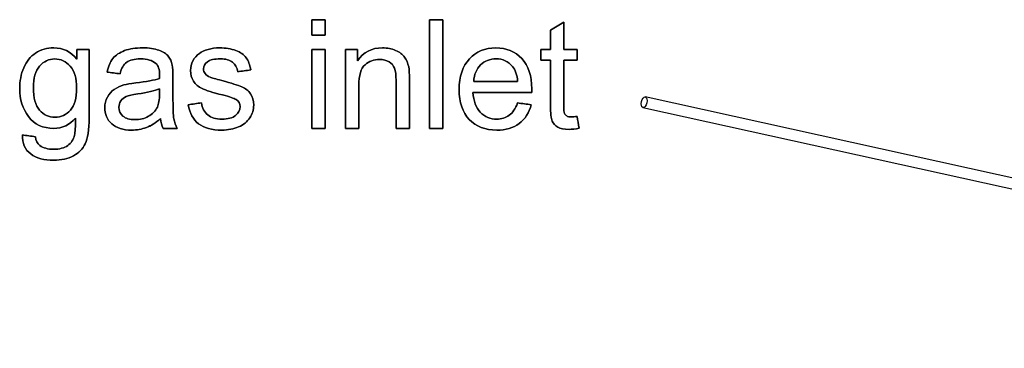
# Model space of a CAD drawing. Header units: inches. Extents: x 0 to 17820, y -10 to 12600.
# Tile 321 of 339: x 10736 to 11642, y 10503 to 10806. Entities that reach past the tile are written whole.
import ezdxf

# ---------------------------------------------------------------- set-up
doc = ezdxf.new("R2010")
doc.units = ezdxf.units.IN
doc.layers.add('1', color=7, linetype='Continuous', true_color=0xffffff)
doc.layers.add('254', color=7, linetype='Continuous', true_color=0xffffff)

msp = doc.modelspace()

# ---------------------------------------------------------------- linework, layer by layer
at = {"layer": '1', "color": 2, "linetype": 'Continuous', "lineweight": 25}
for points, knots in [([(11004.346, 10805.901), (11004.346, 10801.194), (11004.346, 10796.487), (11004.346, 10791.78), (11008.439, 10791.78), (11012.532, 10791.78), (11016.626, 10791.78), (11016.626, 10796.487), (11016.626, 10801.194), (11016.626, 10805.901), (11012.532, 10805.901), (11008.439, 10805.901), (11004.346, 10805.901)], [0, 0, 0, 0, 0.2674419, 0.2674419, 0.2674419, 0.5, 0.5, 0.5, 0.7674419, 0.7674419, 0.7674419, 1, 1, 1, 1]), ([(11112.712, 10805.901), (11112.712, 10772.568), (11112.712, 10739.234), (11112.712, 10705.901), (11116.805, 10705.901), (11120.898, 10705.901), (11124.991, 10705.901), (11124.991, 10739.234), (11124.991, 10772.568), (11124.991, 10805.901), (11120.898, 10805.901), (11116.805, 10805.901), (11112.712, 10805.901)], [0, 0, 0, 0, 0.4453178, 0.4453178, 0.4453178, 0.5, 0.5, 0.5, 0.9453178, 0.9453178, 0.9453178, 1, 1, 1, 1]), ([(11250.291, 10706.029), (11249.703, 10709.645), (11249.115, 10713.26), (11248.526, 10716.876), (11246.301, 10716.569), (11244.51, 10716.415), (11241.312, 10716.415), (11239.931, 10716.697), (11238.933, 10717.285), (11237.961, 10717.873), (11237.27, 10718.666), (11236.835, 10719.69), (11236.4, 10720.687), (11236.17, 10722.939), (11236.17, 10740.556), (11236.17, 10754.669), (11236.17, 10768.782), (11240.289, 10768.782), (11244.408, 10768.782), (11248.526, 10768.782), (11248.526, 10771.971), (11248.526, 10775.16), (11248.526, 10778.349), (11244.408, 10778.349), (11240.289, 10778.349), (11236.17, 10778.349), (11236.17, 10786.783), (11236.17, 10795.216), (11236.17, 10803.65), (11232.103, 10801.194), (11228.035, 10798.738), (11223.968, 10796.282), (11223.968, 10790.305), (11223.968, 10784.327), (11223.968, 10778.349), (11220.966, 10778.349), (11217.964, 10778.349), (11214.963, 10778.349), (11214.963, 10775.16), (11214.963, 10771.971), (11214.963, 10768.782), (11217.964, 10768.782), (11220.966, 10768.782), (11223.968, 10768.782), (11223.968, 10754.891), (11223.968, 10741), (11223.968, 10719.741), (11224.479, 10714.906), (11226.484, 10710.331), (11228.189, 10708.459), (11233.1, 10705.645), (11236.554, 10704.955), (11243.742, 10704.955), (11246.838, 10705.313), (11250.291, 10706.029)], [0, 0, 0, 0, 0.0386761, 0.0386761, 0.0386761, 0.0577559, 0.0577559, 0.0828422, 0.0828422, 0.0828422, 0.0958056, 0.0958056, 0.0958056, 0.1230287, 0.1230287, 0.2326499, 0.2326499, 0.2326499, 0.27195, 0.27195, 0.27195, 0.3023811, 0.3023811, 0.3023811, 0.3416811, 0.3416811, 0.3416811, 0.4221527, 0.4221527, 0.4221527, 0.4674902, 0.4674902, 0.4674902, 0.5245282, 0.5245282, 0.5245282, 0.5531692, 0.5531692, 0.5531692, 0.5836003, 0.5836003, 0.5836003, 0.6122413, 0.6122413, 0.6122413, 0.7447875, 0.7447875, 0.8150882, 0.8150882, 0.8860521, 0.8860521, 0.9570161, 0.9570161, 1, 1, 1, 1]), ([(10749.908, 10698.124), (10745.925, 10698.712), (10741.943, 10699.301), (10737.961, 10699.889), (10737.782, 10692.087), (10740.34, 10686.228), (10750.982, 10678.452), (10757.966, 10676.507), (10773.878, 10676.507), (10780.018, 10677.863), (10789.964, 10683.321), (10793.602, 10687.047), (10798.207, 10696.461), (10799.358, 10704.443), (10799.358, 10736.599), (10799.358, 10757.474), (10799.358, 10778.349), (10795.58, 10778.349), (10791.803, 10778.349), (10788.025, 10778.349), (10788.025, 10775.433), (10788.025, 10772.517), (10788.025, 10769.6), (10782.474, 10776.533), (10775.439, 10779.986), (10760.473, 10779.986), (10754.896, 10778.375), (10745.38, 10772.03), (10741.747, 10767.502), (10736.771, 10755.806), (10735.505, 10749.442), (10735.505, 10732.481), (10738.242, 10723.86), (10749.14, 10709.483), (10756.866, 10705.901), (10774.825, 10705.901), (10781.502, 10709.048), (10786.874, 10715.392), (10786.925, 10707.385), (10786.618, 10702.115), (10784.922, 10695.536), (10782.806, 10692.343), (10776.615, 10687.789), (10772.241, 10686.663), (10761.266, 10686.663), (10757.096, 10687.789), (10751.782, 10691.763), (10750.394, 10694.44), (10749.908, 10698.124)], [0, 0, 0, 0, 0.0346674, 0.0346674, 0.0346674, 0.0920587, 0.0920587, 0.14945, 0.14945, 0.1976723, 0.1976723, 0.2456003, 0.2456003, 0.2935283, 0.2935283, 0.3822114, 0.3822114, 0.3822114, 0.4068085, 0.4068085, 0.4068085, 0.4257978, 0.4257978, 0.4257978, 0.4788047, 0.4788047, 0.5186392, 0.5186392, 0.5584738, 0.5584738, 0.5985193, 0.5985193, 0.6568077, 0.6568077, 0.7150962, 0.7150962, 0.7619967, 0.7619967, 0.7619967, 0.7961642, 0.7961642, 0.8525884, 0.8525884, 0.9090126, 0.9090126, 0.9611354, 0.9611354, 1, 1, 1, 1]), ([(10852.055, 10706.647), (10856.252, 10708.229), (10860.627, 10710.966), (10865.18, 10714.829), (10865.538, 10711.427), (10866.357, 10708.434), (10867.636, 10705.901), (10871.908, 10705.901), (10876.18, 10705.901), (10880.453, 10705.901), (10878.918, 10708.664), (10877.869, 10711.58), (10876.845, 10717.622), (10876.564, 10724.832), (10876.564, 10741.724), (10876.564, 10747.182), (10876.564, 10758.088), (10876.36, 10761.849), (10875.95, 10763.947), (10875.234, 10767.323), (10873.955, 10770.086), (10870.335, 10774.522), (10867.483, 10776.328), (10859.734, 10779.253), (10854.717, 10779.986), (10842.31, 10779.986), (10836.81, 10779.117), (10827.365, 10775.729), (10823.737, 10773.284), (10821.256, 10770.112), (10818.749, 10766.965), (10816.958, 10762.821), (10815.858, 10757.679), (10819.857, 10757.133), (10823.857, 10756.587), (10827.856, 10756.042), (10829.186, 10761.184), (10831.207, 10764.765), (10836.733, 10768.807), (10840.98, 10769.805), (10852.952, 10769.805), (10857.608, 10768.423), (10863.069, 10763.628), (10864.234, 10760.084), (10864.234, 10754.635), (10864.208, 10753.56), (10864.157, 10751.872), (10859.475, 10750.235), (10852.159, 10748.828), (10837.397, 10747.073), (10833.766, 10746.448), (10831.335, 10745.809), (10828.061, 10744.888), (10825.119, 10743.558), (10819.912, 10739.984), (10817.777, 10737.648), (10814.564, 10731.784), (10813.735, 10728.541), (10813.735, 10718.948), (10815.884, 10713.985), (10824.428, 10706.208), (10830.542, 10704.264), (10843.333, 10704.264), (10847.836, 10705.057), (10852.055, 10706.647)], [0, 0, 0, 0, 0.0765039, 0.0765039, 0.0765039, 0.1223348, 0.1223348, 0.1223348, 0.1854242, 0.1854242, 0.1854242, 0.2310898, 0.2310898, 0.2768206, 0.2768206, 0.2986459, 0.2986459, 0.3204371, 0.3204371, 0.3204371, 0.351304, 0.351304, 0.3819584, 0.3819584, 0.4127907, 0.4127907, 0.4437503, 0.4437503, 0.4749126, 0.4749126, 0.4749126, 0.5152084, 0.5152084, 0.5152084, 0.5508908, 0.5508908, 0.5508908, 0.5880256, 0.5880256, 0.6251605, 0.6251605, 0.6649244, 0.6649244, 0.6941768, 0.6941768, 0.696714, 0.696714, 0.696714, 0.7608957, 0.7608957, 0.7924142, 0.7924142, 0.7924142, 0.8204189, 0.8204189, 0.8482961, 0.8482961, 0.875987, 0.875987, 0.9235432, 0.9235432, 0.9710993, 0.9710993, 1, 1, 1, 1]), ([(10902.837, 10729.436), (10898.786, 10728.797), (10894.736, 10728.157), (10890.685, 10727.518), (10892.041, 10719.843), (10895.188, 10714.036), (10905.063, 10706.208), (10912.251, 10704.264), (10927.344, 10704.264), (10932.435, 10705.261), (10941.44, 10709.201), (10944.894, 10711.99), (10949.64, 10719.237), (10950.854, 10723.092), (10950.854, 10731.355), (10949.882, 10734.86), (10947.912, 10737.674), (10945.968, 10740.513), (10943.256, 10742.662), (10936.391, 10745.583), (10930.338, 10747.497), (10915.648, 10751.441), (10912.046, 10752.511), (10910.818, 10752.972), (10908.67, 10753.842), (10907.109, 10754.916), (10906.111, 10756.246), (10905.114, 10757.525), (10904.602, 10758.958), (10904.602, 10763.051), (10905.804, 10765.226), (10910.63, 10768.973), (10914.656, 10769.882), (10925.068, 10769.882), (10928.751, 10768.833), (10933.993, 10764.66), (10935.582, 10761.747), (10936.119, 10758.012), (10940.118, 10758.557), (10944.118, 10759.103), (10948.117, 10759.649), (10947.35, 10764.33), (10945.943, 10768.065), (10941.862, 10773.677), (10938.677, 10775.893), (10930.082, 10779.168), (10925.093, 10779.986), (10915.628, 10779.986), (10912.098, 10779.5), (10905.504, 10777.507), (10902.888, 10776.328), (10900.995, 10774.921), (10898.437, 10773.105), (10896.416, 10770.828), (10894.958, 10768.065), (10893.474, 10765.328), (10892.732, 10762.335), (10892.732, 10755.556), (10893.627, 10752.307), (10897.227, 10746.444), (10899.869, 10744.146), (10906.818, 10740.825), (10913.07, 10738.876), (10928.751, 10734.911), (10932.921, 10733.53), (10937.023, 10730.857), (10938.242, 10728.669), (10938.242, 10722.785), (10936.861, 10720.099), (10931.423, 10715.482), (10927.217, 10714.369), (10915.986, 10714.369), (10911.637, 10715.648), (10905.423, 10720.843), (10903.502, 10724.576), (10902.837, 10729.436)], [0, 0, 0, 0, 0.0404895, 0.0404895, 0.0404895, 0.1071351, 0.1071351, 0.1737806, 0.1737806, 0.2139853, 0.2139853, 0.2541899, 0.2541899, 0.2941967, 0.2941967, 0.3349535, 0.3349535, 0.3349535, 0.3675238, 0.3675238, 0.4001824, 0.4001824, 0.422844, 0.422844, 0.422844, 0.4393558, 0.4393558, 0.4393558, 0.4525638, 0.4525638, 0.473441, 0.473441, 0.4944569, 0.4944569, 0.5123205, 0.5123205, 0.5299935, 0.5299935, 0.5299935, 0.5618603, 0.5618603, 0.5618603, 0.5937182, 0.5937182, 0.6253869, 0.6253869, 0.6570557, 0.6570557, 0.6781682, 0.6781682, 0.6992358, 0.6992358, 0.6992358, 0.7229391, 0.7229391, 0.7229391, 0.7469068, 0.7469068, 0.7733472, 0.7733472, 0.8000596, 0.8000596, 0.8266961, 0.8266961, 0.8464466, 0.8464466, 0.8746802, 0.8746802, 0.9060222, 0.9060222, 0.9375362, 0.9375362, 0.968907, 0.968907, 1, 1, 1, 1]), ([(11004.346, 10778.349), (11004.346, 10754.2), (11004.346, 10730.05), (11004.346, 10705.901), (11008.439, 10705.901), (11012.532, 10705.901), (11016.626, 10705.901), (11016.626, 10730.05), (11016.626, 10754.2), (11016.626, 10778.349), (11012.532, 10778.349), (11008.439, 10778.349), (11004.346, 10778.349)], [0, 0, 0, 0, 0.4275362, 0.4275362, 0.4275362, 0.5, 0.5, 0.5, 0.9275362, 0.9275362, 0.9275362, 1, 1, 1, 1]), ([(11035.3, 10778.349), (11035.3, 10754.2), (11035.3, 10730.05), (11035.3, 10705.901), (11039.394, 10705.901), (11043.487, 10705.901), (11047.58, 10705.901), (11047.58, 10719.093), (11047.58, 10732.285), (11047.58, 10754.737), (11049.473, 10761.03), (11057.082, 10767.669), (11061.599, 10769.344), (11070.092, 10769.344), (11072.932, 10768.602), (11077.825, 10765.646), (11079.506, 10763.665), (11080.453, 10761.184), (11081.425, 10758.702), (11081.885, 10754.967), (11081.885, 10735.286), (11081.885, 10720.594), (11081.885, 10705.901), (11085.978, 10705.901), (11090.071, 10705.901), (11094.165, 10705.901), (11094.165, 10720.747), (11094.165, 10735.593), (11094.165, 10756.118), (11093.934, 10760.109), (11093.499, 10762.386), (11092.758, 10765.891), (11091.478, 10768.909), (11087.834, 10773.992), (11085.109, 10776.047), (11077.801, 10779.215), (11073.776, 10779.986), (11059.347, 10779.986), (11051.673, 10775.996), (11046.352, 10768.04), (11046.352, 10771.476), (11046.352, 10774.913), (11046.352, 10778.349), (11042.668, 10778.349), (11038.984, 10778.349), (11035.3, 10778.349)], [0, 0, 0, 0, 0.1641372, 0.1641372, 0.1641372, 0.191957, 0.191957, 0.191957, 0.2816181, 0.2816181, 0.3445605, 0.3445605, 0.4072634, 0.4072634, 0.4466064, 0.4466064, 0.4856496, 0.4856496, 0.4856496, 0.5169313, 0.5169313, 0.6090651, 0.6090651, 0.6090651, 0.6413431, 0.6413431, 0.6413431, 0.7584182, 0.7584182, 0.803204, 0.803204, 0.803204, 0.8296833, 0.8296833, 0.8563396, 0.8563396, 0.8829284, 0.8829284, 0.9440358, 0.9440358, 0.9440358, 0.9710461, 0.9710461, 0.9710461, 1, 1, 1, 1]), ([(11206.316, 10727.671), (11202.086, 10728.191), (11197.857, 10728.712), (11193.627, 10729.232), (11191.76, 10724.039), (11189.227, 10720.278), (11186.055, 10717.899), (11182.857, 10715.545), (11179.02, 10714.369), (11168.48, 10714.369), (11163.415, 10716.466), (11155.344, 10724.946), (11153.08, 10731.023), (11152.619, 10738.979), (11170.629, 10738.979), (11188.639, 10738.979), (11206.649, 10738.979), (11206.7, 10740.437), (11206.725, 10741.537), (11206.725, 10754.225), (11203.656, 10763.486), (11191.376, 10776.686), (11183.446, 10779.986), (11163.773, 10779.986), (11155.613, 10776.61), (11143.077, 10763.154), (11139.931, 10753.688), (11139.931, 10729.718), (11143.026, 10720.585), (11155.472, 10707.525), (11163.85, 10704.264), (11182.857, 10704.264), (11189.764, 10706.31), (11200.595, 10714.484), (11204.295, 10720.253), (11206.316, 10727.671)], [0, 0, 0, 0, 0.0243921, 0.0243921, 0.0243921, 0.0507671, 0.0507671, 0.0507671, 0.0741933, 0.0741933, 0.1056056, 0.1056056, 0.1369188, 0.1369188, 0.1369188, 0.2346606, 0.2346606, 0.2346606, 0.2405863, 0.2405863, 0.339629, 0.339629, 0.4386716, 0.4386716, 0.5411206, 0.5411206, 0.6435695, 0.6435695, 0.74279, 0.74279, 0.8422146, 0.8422146, 0.9212259, 0.9212259, 1, 1, 1, 1]), ([(10753.802, 10722.598), (10750.01, 10726.981), (10748.117, 10733.913), (10748.117, 10752.153), (10750.036, 10758.728), (10757.683, 10767.607), (10762.315, 10769.805), (10773.315, 10769.805), (10778.048, 10767.554), (10785.927, 10758.549), (10787.897, 10751.872), (10787.897, 10733.734), (10785.978, 10726.929), (10778.355, 10718.232), (10773.622, 10716.057), (10762.289, 10716.057), (10757.557, 10718.257), (10753.802, 10722.598)], [0, 0, 0, 0, 0.1302048, 0.1302048, 0.2495592, 0.2495592, 0.3696509, 0.3696509, 0.4919978, 0.4919978, 0.6143447, 0.6143447, 0.7427029, 0.7427029, 0.871061, 0.871061, 1, 1, 1, 1]), ([(11193.755, 10749.083), (11180.274, 10749.083), (11166.792, 10749.083), (11153.31, 10749.083), (11153.719, 10755.402), (11155.843, 10760.442), (11163.505, 10768.002), (11168.276, 10769.882), (11180.12, 10769.882), (11185.211, 10767.528), (11191.649, 10759.744), (11193.218, 10755.172), (11193.755, 10749.083)], [0, 0, 0, 0, 0.3871631, 0.3871631, 0.3871631, 0.5481234, 0.5481234, 0.7085481, 0.7085481, 0.8857445, 0.8857445, 1, 1, 1, 1]), ([(10844.102, 10737.612), (10853.003, 10738.902), (10859.706, 10740.437), (10864.157, 10742.253), (10864.157, 10740.752), (10864.157, 10739.251), (10864.157, 10732.353), (10863.492, 10728.26), (10862.187, 10725.471), (10860.448, 10721.89), (10857.736, 10719.05), (10850.368, 10714.906), (10846.173, 10713.883), (10836.656, 10713.883), (10833.049, 10714.957), (10828.099, 10719.346), (10826.833, 10722.069), (10826.833, 10727.467), (10827.421, 10729.411), (10829.661, 10732.923), (10831.31, 10734.246), (10833.382, 10735.167), (10835.48, 10736.062), (10839.061, 10736.881), (10844.102, 10737.612)], [0, 0, 0, 0, 0.1667307, 0.1667307, 0.1667307, 0.2031213, 0.2031213, 0.3340034, 0.3340034, 0.3340034, 0.4399845, 0.4399845, 0.5459656, 0.5459656, 0.6530924, 0.6530924, 0.7596728, 0.7596728, 0.8287836, 0.8287836, 0.8971838, 0.8971838, 0.8971838, 1, 1, 1, 1])]:
    msp.add_open_spline(points, degree=3, knots=knots, dxfattribs=at)
at = {"layer": '254', "color": 2, "linetype": 'Continuous', "lineweight": 25}
for p, q in [((12315.258, 10513.192), (11311.228, 10734.777)), ((11309.073, 10725.012), (12313.103, 10503.427))]:
    msp.add_line(p, q, dxfattribs=at)
msp.add_ellipse((11310.151, 10729.894), major_axis=(1.078, 4.883), ratio=0.5156069, dxfattribs=at)
for points in [[(11004.346, 10805.901), (11004.346, 10801.194), (11004.346, 10796.487), (11004.346, 10791.78)], [(11016.626, 10805.901), (11012.532, 10805.901), (11008.439, 10805.901), (11004.346, 10805.901)], [(11016.626, 10791.78), (11016.626, 10796.487), (11016.626, 10801.194), (11016.626, 10805.901)], [(11112.712, 10805.901), (11112.712, 10772.568), (11112.712, 10739.234), (11112.712, 10705.901)], [(11124.991, 10805.901), (11120.898, 10805.901), (11116.805, 10805.901), (11112.712, 10805.901)], [(11124.991, 10705.901), (11124.991, 10739.234), (11124.991, 10772.568), (11124.991, 10805.901)], [(11236.17, 10803.65), (11232.103, 10801.194), (11228.035, 10798.738), (11223.968, 10796.282)], [(11236.17, 10778.349), (11236.17, 10786.783), (11236.17, 10795.216), (11236.17, 10803.65)], [(11004.346, 10791.78), (11008.439, 10791.78), (11012.532, 10791.78), (11016.626, 10791.78)], [(11223.968, 10796.282), (11223.968, 10790.305), (11223.968, 10784.327), (11223.968, 10778.349)], [(10799.358, 10778.349), (10795.58, 10778.349), (10791.803, 10778.349), (10788.025, 10778.349)], [(10788.025, 10778.349), (10788.025, 10775.433), (10788.025, 10772.517), (10788.025, 10769.6)], [(10900.995, 10774.921), (10898.437, 10773.105), (10896.416, 10770.828), (10894.958, 10768.065)], [(11016.626, 10778.349), (11012.532, 10778.349), (11008.439, 10778.349), (11004.346, 10778.349)], [(11004.346, 10778.349), (11004.346, 10754.2), (11004.346, 10730.05), (11004.346, 10705.901)], [(11016.626, 10705.901), (11016.626, 10730.05), (11016.626, 10754.2), (11016.626, 10778.349)], [(11035.3, 10778.349), (11035.3, 10754.2), (11035.3, 10730.05), (11035.3, 10705.901)], [(11046.352, 10778.349), (11042.668, 10778.349), (11038.984, 10778.349), (11035.3, 10778.349)], [(11046.352, 10768.04), (11046.352, 10771.476), (11046.352, 10774.913), (11046.352, 10778.349)], [(11223.968, 10778.349), (11220.966, 10778.349), (11217.964, 10778.349), (11214.963, 10778.349)], [(11214.963, 10778.349), (11214.963, 10775.16), (11214.963, 10771.971), (11214.963, 10768.782)], [(11248.526, 10778.349), (11244.408, 10778.349), (11240.289, 10778.349), (11236.17, 10778.349)], [(11248.526, 10768.782), (11248.526, 10771.971), (11248.526, 10775.16), (11248.526, 10778.349)], [(10821.256, 10770.112), (10818.749, 10766.965), (10816.958, 10762.821), (10815.858, 10757.679)], [(11214.963, 10768.782), (11217.964, 10768.782), (11220.966, 10768.782), (11223.968, 10768.782)], [(11236.17, 10768.782), (11240.289, 10768.782), (11244.408, 10768.782), (11248.526, 10768.782)], [(10815.858, 10757.679), (10819.857, 10757.133), (10823.857, 10756.587), (10827.856, 10756.042)], [(10910.818, 10752.972), (10908.67, 10753.842), (10907.109, 10754.916), (10906.111, 10756.246)], [(10936.119, 10758.012), (10940.118, 10758.557), (10944.118, 10759.103), (10948.117, 10759.649)], [(11193.755, 10749.083), (11180.274, 10749.083), (11166.792, 10749.083), (11153.31, 10749.083)], [(10833.382, 10735.167), (10835.48, 10736.062), (10839.061, 10736.881), (10844.101, 10737.623)], [(10844.101, 10737.623), (10853.003, 10738.902), (10859.706, 10740.437), (10864.157, 10742.253)], [(11152.619, 10738.979), (11170.629, 10738.979), (11188.639, 10738.979), (11206.649, 10738.979)], [(10902.837, 10729.436), (10898.786, 10728.797), (10894.736, 10728.157), (10890.685, 10727.518)], [(11193.627, 10729.232), (11191.76, 10724.039), (11189.227, 10720.278), (11186.055, 10717.899)], [(11206.316, 10727.671), (11202.086, 10728.191), (11197.857, 10728.712), (11193.627, 10729.232)], [(11238.933, 10717.285), (11237.961, 10717.873), (11237.27, 10718.666), (11236.835, 10719.69)], [(10852.057, 10706.643), (10856.252, 10708.229), (10860.627, 10710.966), (10865.18, 10714.829)], [(10865.18, 10714.829), (10865.538, 10711.427), (10866.357, 10708.434), (10867.636, 10705.901)], [(11250.291, 10706.029), (11249.703, 10709.645), (11249.115, 10713.26), (11248.526, 10716.876)], [(10867.636, 10705.901), (10871.908, 10705.901), (10876.18, 10705.901), (10880.453, 10705.901)], [(11004.346, 10705.901), (11008.439, 10705.901), (11012.532, 10705.901), (11016.626, 10705.901)], [(11035.3, 10705.901), (11039.394, 10705.901), (11043.487, 10705.901), (11047.58, 10705.901)], [(11081.885, 10705.901), (11085.978, 10705.901), (11090.071, 10705.901), (11094.165, 10705.901)], [(11112.712, 10705.901), (11116.805, 10705.901), (11120.898, 10705.901), (11124.991, 10705.901)], [(10749.908, 10698.124), (10745.925, 10698.712), (10741.943, 10699.301), (10737.961, 10699.889)]]:
    msp.add_open_spline(points, degree=3, dxfattribs=at)
for points, knots in [([(10788.025, 10769.6), (10782.474, 10776.533), (10775.439, 10779.986), (10760.473, 10779.986), (10754.896, 10778.375), (10745.38, 10772.03), (10741.747, 10767.502), (10736.771, 10755.806), (10735.505, 10749.442), (10735.505, 10732.481), (10738.242, 10723.86), (10749.14, 10709.483), (10756.866, 10705.901), (10774.825, 10705.901), (10781.502, 10709.048), (10786.874, 10715.392)], [0, 0, 0, 0, 0.1576654, 0.1576654, 0.2761504, 0.2761504, 0.3946354, 0.3946354, 0.513748, 0.513748, 0.6871229, 0.6871229, 0.8604978, 0.8604978, 1, 1, 1, 1]), ([(10737.961, 10699.889), (10737.782, 10692.087), (10740.34, 10686.228), (10750.982, 10678.452), (10757.966, 10676.507), (10773.878, 10676.507), (10780.018, 10677.863), (10789.964, 10683.321), (10793.602, 10687.047), (10798.207, 10696.461), (10799.358, 10704.443), (10799.358, 10736.599), (10799.358, 10757.474), (10799.358, 10778.349)], [0, 0, 0, 0, 0.1651339, 0.1651339, 0.3302679, 0.3302679, 0.4690195, 0.4690195, 0.6069243, 0.6069243, 0.7448291, 0.7448291, 1, 1, 1, 1]), ([(10875.95, 10763.947), (10875.234, 10767.323), (10873.955, 10770.086), (10870.335, 10774.522), (10867.483, 10776.328), (10859.734, 10779.253), (10854.717, 10779.986), (10842.31, 10779.986), (10836.81, 10779.117), (10827.365, 10775.729), (10823.737, 10773.284), (10821.256, 10770.112)], [0, 0, 0, 0, 0.1998175, 0.1998175, 0.3982597, 0.3982597, 0.5978525, 0.5978525, 0.7982702, 0.7982702, 1, 1, 1, 1]), ([(10948.117, 10759.649), (10947.35, 10764.33), (10945.943, 10768.065), (10941.862, 10773.677), (10938.677, 10775.893), (10930.082, 10779.168), (10925.093, 10779.986), (10915.628, 10779.986), (10912.098, 10779.5), (10905.504, 10777.507), (10902.888, 10776.328), (10900.995, 10774.921)], [0, 0, 0, 0, 0.2319035, 0.2319035, 0.4624303, 0.4624303, 0.6929571, 0.6929571, 0.8466416, 0.8466416, 1, 1, 1, 1]), ([(11093.499, 10762.386), (11092.758, 10765.891), (11091.478, 10768.909), (11087.834, 10773.992), (11085.109, 10776.047), (11077.801, 10779.215), (11073.776, 10779.986), (11059.347, 10779.986), (11051.673, 10775.996), (11046.352, 10768.04)], [0, 0, 0, 0, 0.1880212, 0.1880212, 0.3772987, 0.3772987, 0.5660965, 0.5660965, 1, 1, 1, 1]), ([(11206.649, 10738.979), (11206.7, 10740.437), (11206.725, 10741.537), (11206.725, 10754.225), (11203.656, 10763.486), (11191.376, 10776.686), (11183.446, 10779.986), (11163.773, 10779.986), (11155.613, 10776.61), (11143.077, 10763.154), (11139.931, 10753.688), (11139.931, 10729.718), (11143.026, 10720.585), (11155.472, 10707.525), (11163.85, 10704.264), (11182.857, 10704.264), (11189.764, 10706.31), (11200.595, 10714.484), (11204.295, 10720.253), (11206.316, 10727.671)], [0, 0, 0, 0, 0.0077425, 0.0077425, 0.1371526, 0.1371526, 0.2665628, 0.2665628, 0.4004236, 0.4004236, 0.5342844, 0.5342844, 0.6639268, 0.6639268, 0.793836, 0.793836, 0.897073, 0.897073, 1, 1, 1, 1]), ([(10753.796, 10722.606), (10750.01, 10726.981), (10748.117, 10733.913), (10748.117, 10752.153), (10750.036, 10758.728), (10757.683, 10767.607), (10762.315, 10769.805), (10773.315, 10769.805), (10778.048, 10767.554), (10781.988, 10763.051)], [0, 0, 0, 0, 0.2646451, 0.2646451, 0.5072365, 0.5072365, 0.7513263, 0.7513263, 1, 1, 1, 1]), ([(10827.856, 10756.042), (10829.186, 10761.184), (10831.207, 10764.765), (10836.733, 10768.807), (10840.98, 10769.805), (10852.952, 10769.805), (10857.608, 10768.423), (10863.069, 10763.628), (10864.234, 10760.084), (10864.234, 10754.635), (10864.208, 10753.56), (10864.157, 10751.872)], [0, 0, 0, 0, 0.2546567, 0.2546567, 0.5093133, 0.5093133, 0.7819988, 0.7819988, 0.9826008, 0.9826008, 1, 1, 1, 1]), ([(10894.958, 10768.065), (10893.474, 10765.328), (10892.732, 10762.335), (10892.732, 10755.556), (10893.627, 10752.307), (10897.227, 10746.444), (10899.869, 10744.146), (10906.818, 10740.825), (10913.07, 10738.876), (10928.751, 10734.911), (10932.921, 10733.53), (10937.023, 10730.857), (10938.242, 10728.669), (10938.242, 10722.785), (10936.861, 10720.099), (10931.423, 10715.482), (10927.217, 10714.369), (10915.986, 10714.369), (10911.637, 10715.648), (10905.423, 10720.843), (10903.502, 10724.576), (10902.837, 10729.436)], [0, 0, 0, 0, 0.0865067, 0.0865067, 0.1819388, 0.1819388, 0.2783523, 0.2783523, 0.3744917, 0.3744917, 0.4457774, 0.4457774, 0.5476815, 0.5476815, 0.6608043, 0.6608043, 0.7745486, 0.7745486, 0.8877757, 0.8877757, 1, 1, 1, 1]), ([(10906.111, 10756.246), (10905.114, 10757.525), (10904.602, 10758.958), (10904.602, 10763.051), (10905.804, 10765.226), (10910.63, 10768.973), (10914.656, 10769.882), (10925.068, 10769.882), (10928.751, 10768.833), (10933.993, 10764.66), (10935.582, 10761.747), (10936.119, 10758.012)], [0, 0, 0, 0, 0.1457231, 0.1457231, 0.3760596, 0.3760596, 0.6079277, 0.6079277, 0.8050156, 0.8050156, 1, 1, 1, 1]), ([(11047.58, 10705.901), (11047.58, 10719.093), (11047.58, 10732.285), (11047.58, 10754.737), (11049.473, 10761.03), (11057.082, 10767.669), (11061.599, 10769.344), (11070.092, 10769.344), (11072.932, 10768.602), (11077.825, 10765.646), (11079.506, 10763.665), (11080.453, 10761.184)], [0, 0, 0, 0, 0.3052888, 0.3052888, 0.5196028, 0.5196028, 0.7331012, 0.7331012, 0.867061, 0.867061, 1, 1, 1, 1]), ([(11153.31, 10749.083), (11153.719, 10755.402), (11155.843, 10760.442), (11163.505, 10768.002), (11168.276, 10769.882), (11180.12, 10769.882), (11185.211, 10767.528), (11191.649, 10759.744), (11193.218, 10755.172), (11193.755, 10749.083)], [0, 0, 0, 0, 0.2626478, 0.2626478, 0.5244218, 0.5244218, 0.813563, 0.813563, 1, 1, 1, 1]), ([(11223.968, 10768.782), (11223.968, 10754.891), (11223.968, 10741), (11223.968, 10719.741), (11224.479, 10714.906), (11226.484, 10710.331), (11228.189, 10708.459), (11233.1, 10705.645), (11236.554, 10704.955), (11243.742, 10704.955), (11246.838, 10705.313), (11250.291, 10706.029)], [0, 0, 0, 0, 0.3418264, 0.3418264, 0.5231266, 0.5231266, 0.7061372, 0.7061372, 0.8891478, 0.8891478, 1, 1, 1, 1]), ([(11236.835, 10719.69), (11236.4, 10720.687), (11236.17, 10722.939), (11236.17, 10740.556), (11236.17, 10754.669), (11236.17, 10768.782)], [0, 0, 0, 0, 0.1989351, 0.1989351, 1, 1, 1, 1]), ([(10781.988, 10763.051), (10785.927, 10758.549), (10787.897, 10751.872), (10787.897, 10733.734), (10785.978, 10726.929), (10778.355, 10718.232), (10773.622, 10716.057), (10762.289, 10716.057), (10757.557, 10718.257), (10753.796, 10722.606)], [0, 0, 0, 0, 0.2408393, 0.2408393, 0.4935118, 0.4935118, 0.7461842, 0.7461842, 1, 1, 1, 1]), ([(10880.453, 10705.901), (10878.918, 10708.664), (10877.869, 10711.58), (10876.845, 10717.622), (10876.564, 10724.832), (10876.564, 10741.724), (10876.564, 10747.182), (10876.564, 10758.088), (10876.36, 10761.849), (10875.95, 10763.947)], [0, 0, 0, 0, 0.3382309, 0.3382309, 0.6769456, 0.6769456, 0.8385991, 0.8385991, 1, 1, 1, 1]), ([(11080.453, 10761.184), (11081.425, 10758.702), (11081.885, 10754.967), (11081.885, 10735.286), (11081.885, 10720.594), (11081.885, 10705.901)], [0, 0, 0, 0, 0.2534662, 0.2534662, 1, 1, 1, 1]), ([(11094.165, 10705.901), (11094.165, 10720.747), (11094.165, 10735.593), (11094.165, 10756.118), (11093.934, 10760.109), (11093.499, 10762.386)], [0, 0, 0, 0, 0.723307, 0.723307, 1, 1, 1, 1]), ([(10864.157, 10751.872), (10859.475, 10750.235), (10852.159, 10748.828), (10837.397, 10747.073), (10833.766, 10746.448), (10831.335, 10745.809)], [0, 0, 0, 0, 0.6706534, 0.6706534, 1, 1, 1, 1]), ([(10947.912, 10737.674), (10945.968, 10740.513), (10943.256, 10742.662), (10936.391, 10745.583), (10930.338, 10747.497), (10915.648, 10751.441), (10912.046, 10752.511), (10910.818, 10752.972)], [0, 0, 0, 0, 0.3705784, 0.3705784, 0.7421602, 0.7421602, 1, 1, 1, 1]), ([(10831.335, 10745.809), (10828.061, 10744.888), (10825.119, 10743.558), (10819.912, 10739.984), (10817.777, 10737.648), (10814.564, 10731.784), (10813.735, 10728.541), (10813.735, 10718.948), (10815.884, 10713.985), (10824.428, 10706.208), (10830.542, 10704.264), (10843.333, 10704.264), (10847.836, 10705.057), (10852.057, 10706.643)], [0, 0, 0, 0, 0.1349064, 0.1349064, 0.2691988, 0.2691988, 0.4025939, 0.4025939, 0.6316855, 0.6316855, 0.8607771, 0.8607771, 1, 1, 1, 1]), ([(10864.157, 10742.253), (10864.157, 10740.752), (10864.157, 10739.251), (10864.157, 10732.353), (10863.492, 10728.26), (10862.187, 10725.471)], [0, 0, 0, 0, 0.2175525, 0.2175525, 1, 1, 1, 1]), ([(10890.685, 10727.518), (10892.041, 10719.843), (10895.188, 10714.036), (10905.063, 10706.208), (10912.251, 10704.264), (10927.344, 10704.264), (10932.435, 10705.261), (10941.44, 10709.201), (10944.894, 10711.99), (10949.64, 10719.237), (10950.854, 10723.092), (10950.854, 10731.355), (10949.882, 10734.86), (10947.912, 10737.674)], [0, 0, 0, 0, 0.2263284, 0.2263284, 0.4526567, 0.4526567, 0.5891918, 0.5891918, 0.7257268, 0.7257268, 0.8615897, 0.8615897, 1, 1, 1, 1]), ([(11186.055, 10717.899), (11182.857, 10715.545), (11179.02, 10714.369), (11168.48, 10714.369), (11163.415, 10716.466), (11155.344, 10724.946), (11153.08, 10731.023), (11152.619, 10738.979)], [0, 0, 0, 0, 0.2719175, 0.2719175, 0.6365341, 0.6365341, 1, 1, 1, 1]), ([(10862.187, 10725.471), (10860.448, 10721.89), (10857.736, 10719.05), (10850.368, 10714.906), (10846.173, 10713.883), (10836.656, 10713.883), (10833.049, 10714.957), (10828.099, 10719.346), (10826.833, 10722.069), (10826.833, 10727.467), (10827.421, 10729.411), (10829.661, 10732.923), (10831.31, 10734.246), (10833.382, 10735.167)], [0, 0, 0, 0, 0.1881832, 0.1881832, 0.3763665, 0.3763665, 0.5665841, 0.5665841, 0.7558315, 0.7558315, 0.8785466, 0.8785466, 1, 1, 1, 1]), ([(10786.874, 10715.392), (10786.925, 10707.385), (10786.618, 10702.115), (10784.922, 10695.536), (10782.806, 10692.343), (10776.615, 10687.789), (10772.241, 10686.663), (10761.266, 10686.663), (10757.096, 10687.789), (10751.782, 10691.763), (10750.394, 10694.44), (10749.908, 10698.124)], [0, 0, 0, 0, 0.1435588, 0.1435588, 0.3806319, 0.3806319, 0.6177051, 0.6177051, 0.8367054, 0.8367054, 1, 1, 1, 1]), ([(11248.526, 10716.876), (11246.301, 10716.569), (11244.51, 10716.415), (11241.312, 10716.415), (11239.931, 10716.697), (11238.933, 10717.285)], [0, 0, 0, 0, 0.432, 0.432, 1, 1, 1, 1])]:
    msp.add_open_spline(points, degree=3, knots=knots, dxfattribs=at)

doc.saveas('drawing.dxf')
